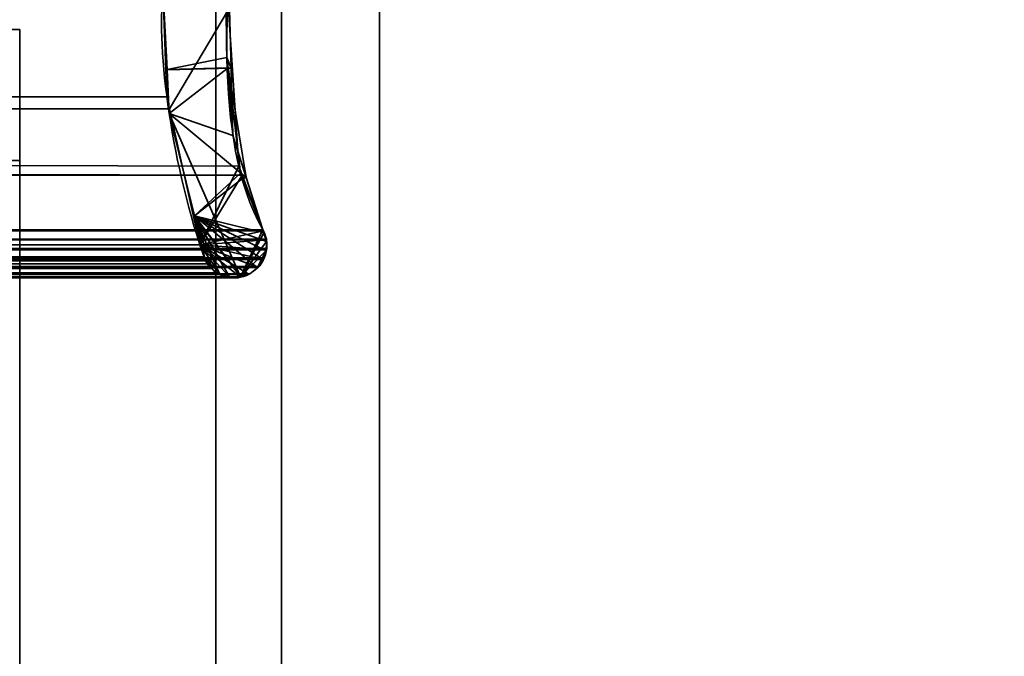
# Model space of a CAD drawing. Header units: millimetres. Extents: x -603 to 3703, y -115 to 193.
# Tile 354 of 656: x 409 to 424, y -10 to 0. Entities that reach past the tile are written whole.
import ezdxf

# ---------------------------------------------------------------- set-up
doc = ezdxf.new("R2010")
doc.units = ezdxf.units.MM
doc.layers.add('151', color=7, linetype='Continuous', true_color=0xffffff)

# ---------------------------------------------------------------- blocks, each defined once
blk = doc.blocks.new('UG_SURFACE_001')
at = {"layer": '151', "color": 252, "linetype": 'Continuous', "lineweight": 35}
for points in [[(603, -18, 2212.25), (603, 174.4, 2212.25), (-603, 174.4, 2212.25), (-603, -18, 2212.25)], [(-453, -18, 2062.25), (-453, 174.4, 2062.25), (453, 174.4, 2062.25), (453, -18, 2062.25)]]:
    blk.add_3dface(points, dxfattribs=at)
blk = doc.blocks.new('UG_SURFACE_009')
at = {"layer": '151', "color": 252, "linetype": 'Continuous', "lineweight": 35}
for points in [[(-414.5, -29.92, 2023.75), (414.5, -29.92, 2023.75), (414.5, 14.42, 2023.75), (-414.5, 14.42, 2023.75)], [(-413, -29.92, 2022.25), (-413, 14.42, 2022.25), (413, 14.42, 2022.25), (413, -29.92, 2022.25)], [(414.5, 14.42, 2023.75), (414.5, -29.92, 2023.75), (413, -29.92, 2022.25), (413, 14.42, 2022.25)]]:
    blk.add_3dface(points, dxfattribs=at)
blk = doc.blocks.new('UG_SURFACE_010')
at = {"layer": '151', "color": 252, "linetype": 'Continuous', "lineweight": 35}
for points in [[(413, -29.92, 2022.25), (413, 14.42, 2022.25), (413, 14.42, -8.75), (413, -29.92, -8.75)], [(414.5, 14.42, -8.75), (414.5, -29.92, -8.75), (413, -29.92, -8.75), (413, 14.42, -8.75)], [(413, 14.42, 2022.25), (413, -29.92, 2022.25), (414.5, -29.92, 2023.75), (414.5, 14.42, 2023.75)], [(414.5, -29.92, 2023.75), (414.5, -29.92, -8.75), (414.5, 14.42, -8.75), (414.5, 14.42, 2023.75)]]:
    blk.add_3dface(points, dxfattribs=at)
blk = doc.blocks.new('UG_SURFACE_011')
at = {"layer": '151', "color": 252, "linetype": 'Continuous', "lineweight": 35}
for points in [[(-397, 4.014, -7.75), (-412, 4.014, -7.75), (-412, -24.953, -7.75), (412, -24.953, -7.75)], [(397, 4.014, -8.75), (412, 4.014, -8.75), (412, -24.953, -8.75), (-412, -24.953, -8.75)], [(397, 4.014, -7.75), (-397, 4.014, -7.75), (412, -24.953, -7.75)], [(412, -24.953, -7.75), (412, 4.014, -7.75), (397, 4.014, -7.75)], [(412, -24.953, -8.75), (412, 4.014, -8.75), (412, 4.014, -7.75), (412, -24.953, -7.75)]]:
    blk.add_3dface(points, dxfattribs=at)
blk = doc.blocks.new('UG_SURFACE_047')
at = {"layer": '151', "color": 7, "linetype": 'Continuous', "lineweight": 35}
for points in [[(411.249, -1.025, 2020.499), (-411.282, -1.214, 2020.532), (-411.193, 0.55, 2020.442)], [(-411.193, 0.55, 2020.442), (411.193, 0.55, 2020.442), (411.249, -1.025, 2020.499)], [(411.29, -1.208, 2020.54), (411.249, -1.025, 2020.499), (411.193, 0.55, 2020.442), (412.194, 0.307, 2021.444)], [(412.348, -2.085, 2021.598), (412.194, 0.307, 2021.444), (-412.167, 0.303, 2021.417)], [(412.348, -2.085, 2021.598), (-412.167, 0.303, 2021.417), (-412.165, -0.426, 2021.415)], [(412.194, 0.307, 2021.444), (412.348, -2.085, 2021.598), (411.755, -3.289, 2021.005), (411.29, -1.208, 2020.54)], [(-412.165, -0.426, 2021.415), (-412.375, -2.193, 2021.625), (412.401, -2.223, 2021.651)], [(-412.165, -0.426, 2021.415), (412.401, -2.223, 2021.651), (412.348, -2.085, 2021.598)], [(411.249, -1.025, 2020.499), (411.29, -1.208, 2020.54), (-411.282, -1.214, 2020.532)], [(411.755, -3.289, 2021.005), (-411.824, -3.466, 2021.074), (-411.286, -1.283, 2020.536)], [(-411.286, -1.283, 2020.536), (411.29, -1.208, 2020.54), (411.755, -3.289, 2021.005)], [(-411.286, -1.283, 2020.536), (-411.282, -1.214, 2020.532), (411.29, -1.208, 2020.54)], [(411.755, -3.289, 2021.005), (412.348, -2.085, 2021.598), (412.401, -2.223, 2021.651)], [(-412.39, -2.231, 2021.641), (-412.718, -3.057, 2021.968), (412.718, -3.057, 2021.968)], [(-412.375, -2.193, 2021.625), (-412.39, -2.231, 2021.641), (412.401, -2.223, 2021.651)], [(412.718, -3.057, 2021.968), (412.401, -2.223, 2021.651), (-412.39, -2.231, 2021.641)], [(411.755, -3.289, 2021.005), (412.401, -2.223, 2021.651), (412.718, -3.057, 2021.968), (412.725, -3.074, 2021.975)], [(412.77, -3.201, 2022.02), (412.725, -3.074, 2021.975), (-412.725, -3.074, 2021.975), (-412.77, -3.201, 2022.02)], [(412.718, -3.057, 2021.968), (-412.718, -3.057, 2021.968), (-412.725, -3.074, 2021.975), (412.725, -3.074, 2021.975)], [(412.725, -3.074, 2021.975), (412.77, -3.201, 2022.02), (412.77, -3.211, 2022.02), (411.755, -3.289, 2021.005)], [(412.77, -3.211, 2022.02), (-412.77, -3.211, 2022.02), (-412.776, -3.343, 2022.026)], [(412.776, -3.343, 2022.026), (412.77, -3.211, 2022.02), (-412.776, -3.343, 2022.026)], [(-412.77, -3.201, 2022.02), (412.77, -3.211, 2022.02), (412.77, -3.201, 2022.02)], [(-412.77, -3.201, 2022.02), (-412.77, -3.211, 2022.02), (412.77, -3.211, 2022.02)], [(411.755, -3.289, 2021.005), (411.818, -3.469, 2021.068), (-411.824, -3.466, 2021.074)], [(412.77, -3.211, 2022.02), (412.776, -3.343, 2022.026), (412.77, -3.366, 2022.02), (411.755, -3.289, 2021.005)], [(411.755, -3.289, 2021.005), (412.36, -3.771, 2021.61), (412.268, -3.794, 2021.518), (412.207, -3.776, 2021.457)], [(412.207, -3.776, 2021.457), (412.061, -3.732, 2021.311), (411.755, -3.289, 2021.005)], [(411.755, -3.289, 2021.005), (412.641, -3.633, 2021.891), (412.517, -3.733, 2021.767), (412.5, -3.737, 2021.75)], [(412.5, -3.737, 2021.75), (412.36, -3.771, 2021.61), (411.755, -3.289, 2021.005)], [(411.755, -3.289, 2021.005), (412.77, -3.366, 2022.02), (412.739, -3.488, 2021.989), (412.725, -3.511, 2021.975)], [(412.725, -3.511, 2021.975), (412.657, -3.621, 2021.907), (412.641, -3.633, 2021.891), (411.755, -3.289, 2021.005)], [(411.818, -3.469, 2021.068), (411.755, -3.289, 2021.005), (412.061, -3.732, 2021.311)], [(-412.776, -3.343, 2022.026), (-412.77, -3.366, 2022.02), (412.77, -3.366, 2022.02), (412.776, -3.343, 2022.026)], [(412.77, -3.366, 2022.02), (-412.77, -3.366, 2022.02), (-412.739, -3.488, 2021.989)], [(412.739, -3.488, 2021.989), (412.77, -3.366, 2022.02), (-412.739, -3.488, 2021.989)], [(-412.739, -3.488, 2021.989), (-412.725, -3.511, 2021.975), (412.725, -3.511, 2021.975), (412.739, -3.488, 2021.989)], [(412.725, -3.511, 2021.975), (-412.725, -3.511, 2021.975), (-412.657, -3.621, 2021.907)], [(412.657, -3.621, 2021.907), (412.725, -3.511, 2021.975), (-412.657, -3.621, 2021.907)], [(411.87, -3.58, 2021.12), (-411.941, -3.648, 2021.191), (-411.87, -3.58, 2021.12)], [(411.87, -3.58, 2021.12), (411.941, -3.648, 2021.191), (-411.941, -3.648, 2021.191)], [(-411.87, -3.58, 2021.12), (411.84, -3.532, 2021.09), (411.87, -3.58, 2021.12)], [(-411.87, -3.58, 2021.12), (-411.84, -3.532, 2021.09), (411.84, -3.532, 2021.09)], [(-411.84, -3.532, 2021.09), (-411.824, -3.466, 2021.074), (411.818, -3.469, 2021.068)], [(411.818, -3.469, 2021.068), (411.84, -3.532, 2021.09), (-411.84, -3.532, 2021.09)], [(411.818, -3.469, 2021.068), (412.061, -3.732, 2021.311), (412.015, -3.718, 2021.265), (411.941, -3.648, 2021.191)], [(411.941, -3.648, 2021.191), (411.87, -3.58, 2021.12), (411.84, -3.532, 2021.09), (411.818, -3.469, 2021.068)], [(-412.657, -3.621, 2021.907), (-412.641, -3.633, 2021.891), (412.641, -3.633, 2021.891), (412.657, -3.621, 2021.907)], [(412.641, -3.633, 2021.891), (-412.641, -3.633, 2021.891), (-412.517, -3.733, 2021.767), (412.517, -3.733, 2021.767)], [(412.517, -3.733, 2021.767), (-412.517, -3.733, 2021.767), (-412.5, -3.737, 2021.75), (412.5, -3.737, 2021.75)], [(412.5, -3.737, 2021.75), (-412.5, -3.737, 2021.75), (-412.36, -3.771, 2021.61), (412.36, -3.771, 2021.61)], [(412.207, -3.776, 2021.457), (-412.207, -3.776, 2021.457), (-412.061, -3.732, 2021.311), (412.061, -3.732, 2021.311)], [(412.015, -3.718, 2021.265), (-412.061, -3.732, 2021.311), (-412.015, -3.718, 2021.265)], [(412.015, -3.718, 2021.265), (412.061, -3.732, 2021.311), (-412.061, -3.732, 2021.311)], [(-412.015, -3.718, 2021.265), (411.941, -3.648, 2021.191), (412.015, -3.718, 2021.265)], [(-412.015, -3.718, 2021.265), (-411.941, -3.648, 2021.191), (411.941, -3.648, 2021.191)], [(412.268, -3.794, 2021.518), (-412.36, -3.771, 2021.61), (-412.268, -3.794, 2021.518)], [(412.268, -3.794, 2021.518), (412.36, -3.771, 2021.61), (-412.36, -3.771, 2021.61)], [(-412.268, -3.794, 2021.518), (-412.207, -3.776, 2021.457), (412.207, -3.776, 2021.457), (412.268, -3.794, 2021.518)]]:
    blk.add_3dface(points, dxfattribs=at)
blk = doc.blocks.new('UG_SURFACE_048')
at = {"layer": '151', "color": 7, "linetype": 'Continuous', "lineweight": 35}
for points in [[(412.165, -0.426, 2021.415), (412.174, 2.485, 2021.425), (411.193, 0.55, 2020.442), (411.252, -0.611, 2020.502)], [(412.175, 1.392, -8.75), (412.174, 2.485, 2021.425), (412.165, -0.426, 2021.415)], [(411.252, -0.613, -8.75), (411.193, 0.55, -8.75), (412.175, 1.392, -8.75), (412.231, -0.587, -8.75)], [(412.165, -0.426, 2021.415), (412.231, -0.587, -8.75), (412.175, 1.392, -8.75)], [(411.252, -0.613, -8.75), (411.252, -0.611, 2020.502), (411.193, 0.55, 2020.442), (411.193, 0.55, -8.75)], [(412.184, -0.585, 2021.434), (412.165, -0.426, 2021.415), (411.252, -0.611, 2020.502)], [(412.165, -0.426, 2021.415), (412.184, -0.585, 2021.434), (412.231, -0.587, -8.75)], [(412.184, -0.585, 2021.434), (411.252, -0.611, 2020.502), (411.286, -1.283, 2020.536)], [(412.231, -0.587, -8.75), (412.26, -1.617, -8.75), (411.286, -1.283, -8.75), (411.252, -0.613, -8.75)], [(411.286, -1.283, 2020.536), (411.671, -2.845, 2020.921), (412.375, -2.193, 2021.625), (412.184, -0.585, 2021.434)], [(412.464, -2.258, -8.75), (412.26, -1.617, -8.75), (412.184, -0.585, 2021.434)], [(412.184, -0.585, 2021.434), (412.375, -2.193, 2021.625), (412.464, -2.258, -8.75)], [(412.26, -1.617, -8.75), (412.231, -0.587, -8.75), (412.184, -0.585, 2021.434)], [(411.286, -1.283, 2020.536), (411.252, -0.611, 2020.502), (411.252, -0.613, -8.75)], [(411.286, -1.283, 2020.536), (411.252, -0.613, -8.75), (411.286, -1.283, -8.75)], [(411.286, -1.283, -8.75), (411.671, -2.845, 2020.921), (411.286, -1.283, 2020.536)], [(411.286, -1.283, -8.75), (411.673, -2.855, -8.75), (411.671, -2.845, 2020.921)], [(412.376, -3.778, -8.75), (411.286, -1.283, -8.75), (412.464, -2.258, -8.75), (412.718, -3.057, -8.75)], [(411.286, -1.283, -8.75), (412.26, -1.617, -8.75), (412.464, -2.258, -8.75)], [(411.673, -2.855, -8.75), (411.286, -1.283, -8.75), (412.376, -3.778, -8.75)], [(412.407, -2.272, 2021.657), (412.375, -2.193, 2021.625), (411.671, -2.845, 2020.921)], [(412.375, -2.193, 2021.625), (412.407, -2.272, 2021.657), (412.464, -2.258, -8.75)], [(412.735, -3.104, 2021.985), (412.718, -3.057, 2021.968), (412.407, -2.272, 2021.657), (411.671, -2.845, 2020.921)], [(412.718, -3.057, -8.75), (412.464, -2.258, -8.75), (412.407, -2.272, 2021.657)], [(412.407, -2.272, 2021.657), (412.718, -3.057, 2021.968), (412.718, -3.057, -8.75)], [(411.84, -3.532, -8.75), (411.84, -3.532, 2021.09), (411.671, -2.845, 2020.921), (411.673, -2.855, -8.75)], [(411.671, -2.845, 2020.921), (411.84, -3.532, 2021.09), (411.87, -3.58, 2021.12), (411.935, -3.642, 2021.185)], [(411.671, -2.845, 2020.921), (412.772, -3.238, 2022.022), (412.77, -3.201, 2022.02), (412.735, -3.104, 2021.985)], [(411.671, -2.845, 2020.921), (412.208, -3.776, 2021.458), (412.268, -3.794, 2021.518), (412.376, -3.767, 2021.626)], [(411.935, -3.642, 2021.185), (412.015, -3.718, 2021.265), (412.049, -3.729, 2021.299), (411.671, -2.845, 2020.921)], [(411.671, -2.845, 2020.921), (412.636, -3.638, 2021.886), (412.657, -3.621, 2021.907), (412.724, -3.513, 2021.974)], [(412.049, -3.729, 2021.299), (412.208, -3.776, 2021.458), (411.671, -2.845, 2020.921)], [(411.671, -2.845, 2020.921), (412.767, -3.379, 2022.017), (412.776, -3.343, 2022.026), (412.772, -3.238, 2022.022)], [(412.376, -3.767, 2021.626), (412.517, -3.733, 2021.767), (412.636, -3.638, 2021.886), (411.671, -2.845, 2020.921)], [(412.724, -3.513, 2021.974), (412.739, -3.488, 2021.989), (412.767, -3.379, 2022.017), (411.671, -2.845, 2020.921)], [(411.673, -2.855, -8.75), (412.052, -3.729, -8.75), (411.973, -3.689, -8.75), (411.937, -3.646, -8.75)], [(411.673, -2.855, -8.75), (412.207, -3.779, -8.75), (412.137, -3.773, -8.75), (412.052, -3.729, -8.75)], [(411.673, -2.855, -8.75), (412.376, -3.778, -8.75), (412.34, -3.79, -8.75), (412.207, -3.779, -8.75)], [(411.937, -3.646, -8.75), (411.84, -3.532, -8.75), (411.673, -2.855, -8.75)], [(412.718, -3.057, -8.75), (412.732, -3.103, -8.75), (412.376, -3.778, -8.75)], [(412.376, -3.778, -8.75), (412.732, -3.103, -8.75), (412.773, -3.239, -8.75)], [(412.732, -3.103, -8.75), (412.718, -3.057, -8.75), (412.718, -3.057, 2021.968)], [(412.718, -3.057, 2021.968), (412.735, -3.104, 2021.985), (412.732, -3.103, -8.75)], [(412.773, -3.239, -8.75), (412.732, -3.103, -8.75), (412.735, -3.104, 2021.985)], [(412.735, -3.104, 2021.985), (412.77, -3.201, 2022.02), (412.773, -3.239, -8.75)], [(412.773, -3.239, -8.75), (412.777, -3.254, -8.75), (412.764, -3.38, -8.75), (412.376, -3.778, -8.75)], [(412.767, -3.379, 2022.017), (412.764, -3.38, -8.75), (412.777, -3.254, -8.75)], [(412.777, -3.254, -8.75), (412.776, -3.343, 2022.026), (412.767, -3.379, 2022.017)], [(412.77, -3.201, 2022.02), (412.772, -3.238, 2022.022), (412.773, -3.239, -8.75)], [(412.777, -3.254, -8.75), (412.772, -3.238, 2022.022), (412.776, -3.343, 2022.026)], [(412.777, -3.254, -8.75), (412.773, -3.239, -8.75), (412.772, -3.238, 2022.022)], [(412.634, -3.638, -8.75), (412.517, -3.733, -8.75), (412.376, -3.778, -8.75), (412.764, -3.38, -8.75)], [(412.718, -3.511, -8.75), (412.661, -3.616, -8.75), (412.634, -3.638, -8.75), (412.764, -3.38, -8.75)], [(412.764, -3.38, -8.75), (412.758, -3.437, -8.75), (412.718, -3.511, -8.75)], [(412.724, -3.513, 2021.974), (412.718, -3.511, -8.75), (412.758, -3.437, -8.75)], [(412.758, -3.437, -8.75), (412.739, -3.488, 2021.989), (412.724, -3.513, 2021.974)], [(412.764, -3.38, -8.75), (412.767, -3.379, 2022.017), (412.739, -3.488, 2021.989)], [(412.739, -3.488, 2021.989), (412.758, -3.437, -8.75), (412.764, -3.38, -8.75)], [(411.87, -3.58, 2021.12), (411.84, -3.532, -8.75), (411.937, -3.646, -8.75)], [(411.87, -3.58, 2021.12), (411.84, -3.532, 2021.09), (411.84, -3.532, -8.75)], [(411.937, -3.646, -8.75), (411.935, -3.642, 2021.185), (411.87, -3.58, 2021.12)], [(412.718, -3.511, -8.75), (412.724, -3.513, 2021.974), (412.657, -3.621, 2021.907)], [(412.657, -3.621, 2021.907), (412.661, -3.616, -8.75), (412.718, -3.511, -8.75)], [(412.015, -3.718, 2021.265), (411.935, -3.642, 2021.185), (411.937, -3.646, -8.75)], [(412.015, -3.718, 2021.265), (411.937, -3.646, -8.75), (411.973, -3.689, -8.75)], [(412.015, -3.718, 2021.265), (411.973, -3.689, -8.75), (412.052, -3.729, -8.75)], [(412.052, -3.729, -8.75), (412.049, -3.729, 2021.299), (412.015, -3.718, 2021.265)], [(412.137, -3.773, -8.75), (412.208, -3.776, 2021.458), (412.049, -3.729, 2021.299)], [(412.049, -3.729, 2021.299), (412.052, -3.729, -8.75), (412.137, -3.773, -8.75)], [(412.517, -3.733, -8.75), (412.517, -3.733, 2021.767), (412.376, -3.767, 2021.626)], [(412.376, -3.767, 2021.626), (412.376, -3.778, -8.75), (412.517, -3.733, -8.75)], [(412.634, -3.638, -8.75), (412.636, -3.638, 2021.886), (412.517, -3.733, 2021.767)], [(412.517, -3.733, 2021.767), (412.517, -3.733, -8.75), (412.634, -3.638, -8.75)], [(412.636, -3.638, 2021.886), (412.634, -3.638, -8.75), (412.661, -3.616, -8.75)], [(412.661, -3.616, -8.75), (412.657, -3.621, 2021.907), (412.636, -3.638, 2021.886)], [(412.137, -3.773, -8.75), (412.207, -3.779, -8.75), (412.208, -3.776, 2021.458)], [(412.208, -3.776, 2021.458), (412.207, -3.779, -8.75), (412.34, -3.79, -8.75)], [(412.34, -3.79, -8.75), (412.268, -3.794, 2021.518), (412.208, -3.776, 2021.458)], [(412.34, -3.79, -8.75), (412.376, -3.767, 2021.626), (412.268, -3.794, 2021.518)], [(412.34, -3.79, -8.75), (412.376, -3.778, -8.75), (412.376, -3.767, 2021.626)]]:
    blk.add_3dface(points, dxfattribs=at)
blk = doc.blocks.new('UG_SURFACE_180')
at = {"layer": '151', "color": 35, "linetype": 'Continuous', "lineweight": 35}
for points in [[(409, 0, 2), (-409, 0, 2), (0, 0, 1356), (4.474, 0, 1356.951)], [(-409, 0, 2019), (409, 0, 2019), (2.287, 0, 1377.76), (-2.287, 0, 1377.76)], [(6.466, 0, 1375.899), (2.287, 0, 1377.76), (409, 0, 2019)], [(409, 0, 2), (4.474, 0, 1356.951), (8.175, 0, 1359.64)], [(9.526, 0, 1372.5), (6.466, 0, 1375.899), (409, 0, 2019)], [(8.175, 0, 1359.64), (10.462, 0, 1363.601), (409, 0, 2)], [(409, 0, 2019), (10.94, 0, 1368.15), (9.526, 0, 1372.5)], [(409, 0, 2019), (409, 0, 2), (10.462, 0, 1363.601), (10.94, 0, 1368.15)], [(409, -34, 2019), (409, 0, 2019), (-409, -15.75, 2019), (-409, -28.25, 2019)], [(409, 0, 2019), (-409, 0, 2019), (-409, -15.75, 2019)], [(-409, 0, 2), (409, 0, 2), (409, -2), (-409, -2)], [(409, 0, 2019), (409, -18, 724), (409, -15.856, 722.796)], [(409, 0, 2019), (409, -18, 1301), (409, -15.856, 1299.796)], [(409, 0, 2), (409, -13.436, 715.375), (409, -14.902, 713.753)], [(409, 0, 2019), (409, -12.988, 719.622), (409, -12.759, 717.451)], [(409, -15.856, 722.796), (409, -14.084, 721.513), (409, 0, 2019)], [(409, -14.084, 721.513), (409, -12.988, 719.622), (409, 0, 2019)], [(409, -15.856, 1299.796), (409, -14.084, 1298.513), (409, 0, 2019)], [(409, 0, 2), (409, -12.759, 717.451), (409, -13.436, 715.375)], [(409, -14.902, 713.753), (409, -18, 712), (409, 0, 2)], [(409, -12.759, 717.451), (409, 0, 2), (409, 0, 2019)], [(409, -18, 724), (409, 0, 2019), (409, -12.759, 1294.451)], [(409, 0, 2019), (409, -18, 1878), (409, -18, 1877.25), (409, -15.856, 1876.796)], [(409, -2), (409, 0, 2), (409, -18, 135), (409, -20.226, 135.425)], [(409, -14.084, 1298.513), (409, -12.988, 1296.622), (409, 0, 2019)], [(409, 0, 2019), (409, -12.988, 1873.622), (409, -12.759, 1871.451)], [(409, -15.856, 1876.796), (409, -14.084, 1875.513), (409, 0, 2019)], [(409, 0, 2019), (409, -22.219, 1876.282), (409, -20.226, 1877.575)], [(409, 0, 2), (409, -14.902, 136.753), (409, -16.904, 135.865)], [(409, -12.988, 1296.622), (409, -12.759, 1294.451), (409, 0, 2019)], [(409, -14.084, 1875.513), (409, -12.988, 1873.622), (409, 0, 2019)], [(409, 0, 2019), (409, -23.554, 1874.322), (409, -22.219, 1876.282)], [(409, 0, 2), (409, -13.436, 138.375), (409, -14.902, 136.753)], [(409, -12.759, 1871.451), (409, -18, 1301), (409, 0, 2019)], [(409, 0, 2019), (409, -34, 2019), (409, -24.023, 1872), (409, -23.554, 1874.322)], [(409, -20.226, 1877.575), (409, -18, 1878), (409, 0, 2019)], [(409, 0, 2), (409, -12.759, 140.451), (409, -13.436, 138.375)], [(409, -12.759, 140.451), (409, 0, 2), (409, -18, 712)], [(409, -16.904, 135.865), (409, -18, 135.75), (409, -18, 135), (409, 0, 2)], [(409, -2), (409, -34), (-409, -28.25), (-409, -15.75)], [(-409, -15.75), (-409, -2), (409, -2)], [(409, -20.226, 135.425), (409, -34), (409, -2)]]:
    blk.add_3dface(points, dxfattribs=at)

msp = doc.modelspace()

# ---------------------------------------------------------------- linework, layer by layer
at = {"layer": '151', "linetype": 'Continuous', "lineweight": -3}
for p, q in [((413, -29.92, -8.75), (413, 14.42, -8.75)), ((413, -29.92, 2022.25), (413, 14.42, 2022.25)), ((413, -29.92, 2022.25), (413, 14.42, 2022.25)), ((414.5, -29.92, 2023.75), (414.5, 14.42, 2023.75)), ((414.5, -29.92, 2023.75), (414.5, 14.42, 2023.75)), ((414.5, -29.92, -8.75), (414.5, 14.42, -8.75)), ((412, -24.953, -8.75), (412, 4.014, -8.75)), ((412, -24.953, -7.75), (412, 4.014, -7.75)), ((412.718, -3.057, 2021.968), (-412.718, -3.057, 2021.968)), ((412.718, -3.057, -8.75), (412.718, -3.057, 2021.968)), ((411.84, -3.532, 2021.09), (-411.84, -3.532, 2021.09)), ((411.84, -3.532, -8.75), (411.84, -3.532, 2021.09)), ((412.517, -3.733, 2021.767), (-412.517, -3.733, 2021.767)), ((412.517, -3.733, -8.75), (412.517, -3.733, 2021.767))]:
    msp.add_line(p, q, dxfattribs=at)
for points in [[(412.718, -3.057, 2021.968), (411.91, -1.668, 2021.16), (412.232, 0.67, 2021.482), (412.175, 2.646, 2021.425)], [(412.718, -3.057, -8.75), (411.91, -1.668, -8.75), (412.232, 0.67, -8.75), (412.175, 2.646, -8.75)], [(412.175, 2.646, 2021.425), (412.232, 0.67, 2021.482), (411.91, -1.668, 2021.16), (412.718, -3.057, 2021.968)], [(411.193, 0.55, -8.75), (411.078, -0.261, -8.75), (411.34, -2.167, -8.75), (411.84, -3.532, -8.75)], [(411.193, 0.55, 2020.443), (411.078, -0.261, 2020.328), (411.34, -2.167, 2020.59), (411.84, -3.532, 2021.09)], [(411.84, -3.532, 2021.09), (411.34, -2.167, 2020.59), (411.078, -0.261, 2020.328), (411.193, 0.55, 2020.443)], [(412.718, -3.057, 2021.968), (412.85, -3.299, 2022.1), (412.759, -3.602, 2022.009), (412.517, -3.733, 2021.767)], [(412.718, -3.057, 2021.968), (412.85, -3.299, 2022.1), (412.759, -3.602, 2022.009), (412.517, -3.733, 2021.767)], [(412.718, -3.057, -8.75), (412.85, -3.299, -8.75), (412.759, -3.602, -8.75), (412.517, -3.733, -8.75)], [(412.517, -3.733, 2021.767), (412.274, -3.865, 2021.524), (411.971, -3.774, 2021.221), (411.84, -3.532, 2021.09)], [(412.517, -3.733, 2021.767), (412.274, -3.865, 2021.524), (411.971, -3.774, 2021.221), (411.84, -3.532, 2021.09)], [(411.84, -3.532, -8.75), (411.971, -3.774, -8.75), (412.274, -3.865, -8.75), (412.517, -3.733, -8.75)]]:
    msp.add_open_spline(points, degree=3, dxfattribs=at)

# ---------------------------------------------------------------- block references
for name in ['UG_SURFACE_001', 'UG_SURFACE_011', 'UG_SURFACE_009', 'UG_SURFACE_010', 'UG_SURFACE_047', 'UG_SURFACE_048', 'UG_SURFACE_180']:
    msp.add_blockref(name, (0, 0), dxfattribs=at)

doc.saveas('drawing.dxf')
